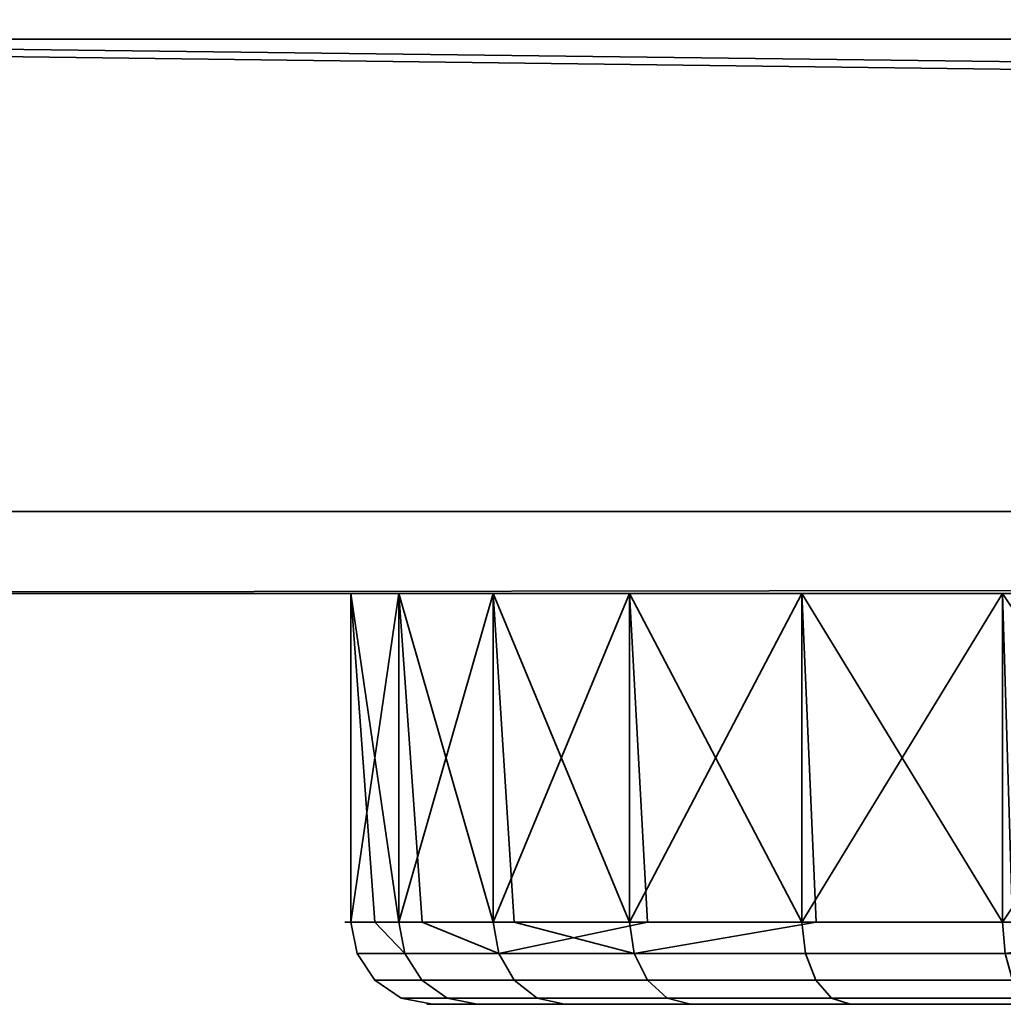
# Model space of a CAD drawing. Header units: millimetres. Extents: x -503 to 6703, y -110 to 193.
# Tile 990 of 1056: x 4057 to 4081, y -54 to -30. Entities that reach past the tile are written whole.
import ezdxf

# ---------------------------------------------------------------- set-up
doc = ezdxf.new("R2010")
doc.units = ezdxf.units.MM
doc.layers.add('152', color=7, linetype='Continuous', true_color=0xffffff)

# ---------------------------------------------------------------- blocks, each defined once
blk = doc.blocks.new('UG_SURFACE_310')
at = {"layer": '152', "color": 252, "linetype": 'Continuous', "lineweight": 35}
for points in [[(4065.148, -43.5, 1021.178), (4068.617, -43.5, 1010.5), (4066.321, -51.5, 1015.657)], [(4065.148, -43.5, 1021.178), (4065.735, -51.5, 1021.239), (4065.148, -51.5, 1026.822)], [(4065.148, -51.5, 1026.822), (4066.321, -43.5, 1032.344), (4065.148, -43.5, 1021.178)], [(4065.148, -51.5, 1026.822), (4066.883, -51.5, 1032.161), (4066.321, -43.5, 1032.344)], [(4066.321, -51.5, 1015.657), (4065.735, -51.5, 1021.239), (4065.148, -43.5, 1021.178)], [(4065.148, -43.5, 1021.178), (4084.368, -43.5, 1027.721), (4086.75, -43.5, 1025)], [(4086.75, -43.5, 1025), (4086.75, -43.5, 1012.5), (4068.617, -43.5, 1010.5), (4065.148, -43.5, 1021.178)], [(4065.148, -43.5, 1021.178), (4066.321, -43.5, 1032.344), (4083.289, -43.5, 1031.173), (4084.368, -43.5, 1027.721)], [(4068.617, -43.5, 1010.5), (4069.129, -51.5, 1010.795), (4066.321, -51.5, 1015.657)], [(4066.321, -43.5, 1032.344), (4066.883, -51.5, 1032.161), (4068.617, -51.5, 1037.5)], [(4068.617, -51.5, 1037.5), (4071.935, -43.5, 1042.067), (4066.321, -43.5, 1032.344)], [(4083.699, -43.5, 1034.767), (4083.289, -43.5, 1031.173), (4066.321, -43.5, 1032.344), (4071.935, -43.5, 1042.067)], [(4071.935, -51.5, 1005.934), (4068.617, -43.5, 1010.5), (4076.13, -43.5, 1002.156)], [(4068.617, -51.5, 1037.5), (4072.373, -51.5, 1041.672), (4071.935, -43.5, 1042.067)], [(4071.935, -51.5, 1005.934), (4069.129, -51.5, 1010.795), (4068.617, -43.5, 1010.5)], [(4086.75, -43.5, 1012.5), (4087.15, -43.5, 1010.491), (4076.13, -43.5, 1002.156), (4068.617, -43.5, 1010.5)], [(4076.13, -43.5, 1002.156), (4076.477, -51.5, 1002.634), (4071.935, -51.5, 1005.934)], [(4071.935, -43.5, 1042.067), (4072.373, -51.5, 1041.672), (4076.13, -51.5, 1045.843)], [(4076.13, -51.5, 1045.843), (4081.018, -43.5, 1048.666), (4071.935, -43.5, 1042.067)], [(4071.935, -43.5, 1042.067), (4081.018, -43.5, 1048.666), (4085.527, -43.5, 1037.888), (4083.699, -43.5, 1034.767)], [(4076.13, -43.5, 1002.156), (4086.386, -43.5, 997.59), (4081.018, -51.5, 999.334)], [(4076.13, -51.5, 1045.843), (4081.258, -51.5, 1048.127), (4081.018, -43.5, 1048.666)], [(4081.018, -51.5, 999.334), (4076.477, -51.5, 1002.634), (4076.13, -43.5, 1002.156)], [(4087.15, -43.5, 1010.491), (4088.288, -43.5, 1008.788), (4076.13, -43.5, 1002.156)], [(4088.288, -43.5, 1008.788), (4089.991, -43.5, 1007.65), (4086.386, -43.5, 997.59), (4076.13, -43.5, 1002.156)], [(4086.386, -43.5, 997.59), (4086.509, -51.5, 998.167), (4081.018, -51.5, 999.334)], [(4092, -43.5, 1051), (4081.018, -43.5, 1048.666), (4086.386, -51.5, 1050.41)], [(4081.018, -43.5, 1048.666), (4081.258, -51.5, 1048.127), (4086.386, -51.5, 1050.41)], [(4081.018, -43.5, 1048.666), (4092, -43.5, 1051), (4092, -43.5, 1040.75), (4088.461, -43.5, 1040.002)], [(4088.461, -43.5, 1040.002), (4085.527, -43.5, 1037.888), (4081.018, -43.5, 1048.666)], [(4066.466, -52.265, 1015.704), (4065.3, -52.265, 1026.806), (4065.148, -51.5, 1026.822), (4065.735, -51.5, 1021.239)], [(4066.883, -51.5, 1032.161), (4065.148, -51.5, 1026.822), (4065.3, -52.265, 1026.806), (4068.749, -52.265, 1037.424)], [(4065.735, -51.5, 1021.239), (4066.321, -51.5, 1015.657), (4066.466, -52.265, 1015.704)], [(4072.048, -52.265, 1006.035), (4066.466, -52.265, 1015.704), (4066.321, -51.5, 1015.657), (4069.129, -51.5, 1010.795)], [(4068.749, -52.265, 1037.424), (4068.617, -51.5, 1037.5), (4066.883, -51.5, 1032.161)], [(4072.373, -51.5, 1041.672), (4068.617, -51.5, 1037.5), (4068.749, -52.265, 1037.424)], [(4068.749, -52.265, 1037.424), (4076.219, -52.265, 1045.72), (4076.13, -51.5, 1045.843), (4072.373, -51.5, 1041.672)], [(4069.129, -51.5, 1010.795), (4071.935, -51.5, 1005.934), (4072.048, -52.265, 1006.035)], [(4072.048, -52.265, 1006.035), (4071.935, -51.5, 1005.934), (4076.477, -51.5, 1002.634)], [(4076.477, -51.5, 1002.634), (4081.018, -51.5, 999.334), (4081.08, -52.265, 999.473), (4072.048, -52.265, 1006.035)], [(4081.258, -51.5, 1048.127), (4076.13, -51.5, 1045.843), (4076.219, -52.265, 1045.72), (4086.418, -52.265, 1050.261)], [(4081.08, -52.265, 999.473), (4081.018, -51.5, 999.334), (4086.509, -51.5, 998.167)], [(4066.879, -52.914, 1015.838), (4065.731, -52.914, 1026.761), (4065.3, -52.265, 1026.806), (4066.466, -52.265, 1015.704)], [(4065.731, -52.914, 1026.761), (4069.125, -52.914, 1037.207), (4068.749, -52.265, 1037.424), (4065.3, -52.265, 1026.806)], [(4072.371, -52.914, 1006.325), (4066.879, -52.914, 1015.838), (4066.466, -52.265, 1015.704), (4072.048, -52.265, 1006.035)], [(4069.125, -52.914, 1037.207), (4076.474, -52.914, 1045.37), (4076.219, -52.265, 1045.72), (4068.749, -52.265, 1037.424)], [(4081.256, -52.914, 999.869), (4072.371, -52.914, 1006.325), (4072.048, -52.265, 1006.035), (4081.08, -52.265, 999.473)], [(4076.474, -52.914, 1045.37), (4086.508, -52.914, 1049.837), (4086.418, -52.265, 1050.261), (4076.219, -52.265, 1045.72)], [(4067.496, -53.348, 1016.038), (4066.376, -53.348, 1026.693), (4065.731, -52.914, 1026.761), (4066.879, -52.914, 1015.838)], [(4066.376, -53.348, 1026.693), (4069.686, -53.348, 1036.883), (4069.125, -52.914, 1037.207), (4065.731, -52.914, 1026.761)], [(4072.853, -53.348, 1006.76), (4067.496, -53.348, 1016.038), (4066.879, -52.914, 1015.838), (4072.371, -52.914, 1006.325)], [(4069.686, -53.348, 1036.883), (4076.856, -53.348, 1044.845), (4076.474, -52.914, 1045.37), (4069.125, -52.914, 1037.207)], [(4081.52, -53.348, 1000.462), (4072.853, -53.348, 1006.76), (4072.371, -52.914, 1006.325), (4081.256, -52.914, 999.869)], [(4076.856, -53.348, 1044.845), (4086.643, -53.348, 1049.202), (4086.508, -52.914, 1049.837), (4076.474, -52.914, 1045.37)], [(4068.223, -53.5, 1016.275), (4067.137, -53.5, 1026.613), (4066.376, -53.348, 1026.693), (4067.496, -53.348, 1016.038)], [(4067.137, -53.5, 1026.613), (4070.349, -53.5, 1036.5), (4069.686, -53.348, 1036.883), (4066.376, -53.348, 1026.693)], [(4073.421, -53.5, 1007.272), (4068.223, -53.5, 1016.275), (4067.496, -53.348, 1016.038), (4072.853, -53.348, 1006.76)], [(4070.349, -53.5, 1036.5), (4077.305, -53.5, 1044.225), (4076.856, -53.348, 1044.845), (4069.686, -53.348, 1036.883)], [(4081.831, -53.5, 1001.161), (4073.421, -53.5, 1007.272), (4072.853, -53.348, 1006.76), (4081.52, -53.348, 1000.462)], [(4077.305, -53.5, 1044.225), (4086.802, -53.5, 1048.454), (4086.643, -53.348, 1049.202), (4076.856, -53.348, 1044.845)], [(4070.349, -53.5, 1036.5), (4067.137, -53.5, 1026.613), (4083.289, -53.5, 1031.173), (4083.699, -53.5, 1034.767)], [(4084.368, -53.5, 1027.721), (4083.289, -53.5, 1031.173), (4067.137, -53.5, 1026.613), (4068.223, -53.5, 1016.275)], [(4068.223, -53.5, 1016.275), (4073.421, -53.5, 1007.272), (4086.75, -53.5, 1012.5), (4086.75, -53.5, 1025)], [(4086.75, -53.5, 1025), (4084.368, -53.5, 1027.721), (4068.223, -53.5, 1016.275)], [(4083.699, -53.5, 1034.767), (4085.527, -53.5, 1037.888), (4077.305, -53.5, 1044.225), (4070.349, -53.5, 1036.5)], [(4073.421, -53.5, 1007.272), (4087.15, -53.5, 1010.491), (4086.75, -53.5, 1012.5)], [(4073.421, -53.5, 1007.272), (4081.831, -53.5, 1001.161), (4088.288, -53.5, 1008.788), (4087.15, -53.5, 1010.491)], [(4086.802, -53.5, 1048.454), (4077.305, -53.5, 1044.225), (4085.527, -53.5, 1037.888), (4088.461, -53.5, 1040.002)]]:
    blk.add_3dface(points, dxfattribs=at)
blk = doc.blocks.new('UG_SURFACE_311')
at = {"layer": '152', "color": 252, "linetype": 'Continuous', "lineweight": 35}
for points in [[(4065.148, -43.5, 1101.178), (4065.148, -51.5, 1101.178), (4066.321, -51.5, 1112.343), (4066.321, -43.5, 1112.343)], [(4068.617, -43.5, 1090.5), (4068.617, -51.5, 1090.5), (4065.148, -51.5, 1101.178), (4065.148, -43.5, 1101.178)], [(4068.617, -43.5, 1090.5), (4065.148, -43.5, 1101.178), (4082.552, -43.5, 1103.007), (4083.773, -43.5, 1099.25)], [(4082.965, -43.5, 1106.936), (4082.552, -43.5, 1103.007), (4065.148, -43.5, 1101.178), (4066.321, -43.5, 1112.343)], [(4066.321, -43.5, 1112.343), (4066.321, -51.5, 1112.343), (4071.935, -51.5, 1122.066), (4071.935, -43.5, 1122.066)], [(4066.321, -43.5, 1112.343), (4071.935, -43.5, 1122.066), (4084.94, -43.5, 1110.357), (4082.965, -43.5, 1106.936)], [(4076.13, -43.5, 1082.157), (4076.13, -51.5, 1082.157), (4068.617, -51.5, 1090.5), (4068.617, -43.5, 1090.5)], [(4083.773, -43.5, 1099.25), (4086.416, -43.5, 1096.314), (4076.13, -43.5, 1082.157), (4068.617, -43.5, 1090.5)], [(4071.935, -43.5, 1122.066), (4071.935, -51.5, 1122.066), (4081.018, -51.5, 1128.666), (4081.018, -43.5, 1128.666)], [(4071.935, -43.5, 1122.066), (4081.018, -43.5, 1128.666), (4088.136, -43.5, 1112.679), (4084.94, -43.5, 1110.357)], [(4086.386, -43.5, 1077.59), (4086.386, -51.5, 1077.59), (4076.13, -51.5, 1082.157), (4076.13, -43.5, 1082.157)], [(4086.386, -43.5, 1077.59), (4076.13, -43.5, 1082.157), (4086.416, -43.5, 1096.314), (4090.025, -43.5, 1094.708)], [(4081.018, -43.5, 1128.666), (4081.018, -51.5, 1128.666), (4092, -51.5, 1131), (4092, -43.5, 1131)], [(4081.018, -43.5, 1128.666), (4092, -43.5, 1131), (4092, -43.5, 1113.5), (4088.136, -43.5, 1112.679)], [(4066.321, -51.5, 1112.343), (4065.148, -51.5, 1101.178), (4065.3, -52.265, 1101.194), (4066.466, -52.265, 1112.296)], [(4065.148, -51.5, 1101.178), (4068.617, -51.5, 1090.5), (4068.749, -52.265, 1090.576), (4065.3, -52.265, 1101.194)], [(4071.935, -51.5, 1122.066), (4066.321, -51.5, 1112.343), (4066.466, -52.265, 1112.296), (4072.048, -52.265, 1121.965)], [(4068.617, -51.5, 1090.5), (4076.13, -51.5, 1082.157), (4076.219, -52.265, 1082.28), (4068.749, -52.265, 1090.576)], [(4081.018, -51.5, 1128.666), (4071.935, -51.5, 1122.066), (4072.048, -52.265, 1121.965), (4081.08, -52.265, 1128.527)], [(4076.13, -51.5, 1082.157), (4086.386, -51.5, 1077.59), (4086.418, -52.265, 1077.739), (4076.219, -52.265, 1082.28)], [(4092, -51.5, 1131), (4081.018, -51.5, 1128.666), (4081.08, -52.265, 1128.527), (4092, -52.265, 1130.848)], [(4066.466, -52.265, 1112.296), (4065.3, -52.265, 1101.194), (4065.731, -52.914, 1101.239), (4066.879, -52.914, 1112.162)], [(4065.3, -52.265, 1101.194), (4068.749, -52.265, 1090.576), (4069.125, -52.914, 1090.793), (4065.731, -52.914, 1101.239)], [(4072.048, -52.265, 1121.965), (4066.466, -52.265, 1112.296), (4066.879, -52.914, 1112.162), (4072.371, -52.914, 1121.675)], [(4068.749, -52.265, 1090.576), (4076.219, -52.265, 1082.28), (4076.474, -52.914, 1082.63), (4069.125, -52.914, 1090.793)], [(4081.08, -52.265, 1128.527), (4072.048, -52.265, 1121.965), (4072.371, -52.914, 1121.675), (4081.256, -52.914, 1128.131)], [(4076.219, -52.265, 1082.28), (4086.418, -52.265, 1077.739), (4086.508, -52.914, 1078.163), (4076.474, -52.914, 1082.63)], [(4066.879, -52.914, 1112.162), (4065.731, -52.914, 1101.239), (4066.376, -53.348, 1101.307), (4067.496, -53.348, 1111.962)], [(4065.731, -52.914, 1101.239), (4069.125, -52.914, 1090.793), (4069.686, -53.348, 1091.117), (4066.376, -53.348, 1101.307)], [(4072.371, -52.914, 1121.675), (4066.879, -52.914, 1112.162), (4067.496, -53.348, 1111.962), (4072.853, -53.348, 1121.24)], [(4069.125, -52.914, 1090.793), (4076.474, -52.914, 1082.63), (4076.856, -53.348, 1083.155), (4069.686, -53.348, 1091.117)], [(4081.256, -52.914, 1128.131), (4072.371, -52.914, 1121.675), (4072.853, -53.348, 1121.24), (4081.52, -53.348, 1127.538)], [(4076.474, -52.914, 1082.63), (4086.508, -52.914, 1078.163), (4086.643, -53.348, 1078.798), (4076.856, -53.348, 1083.155)], [(4067.496, -53.348, 1111.962), (4066.376, -53.348, 1101.307), (4067.137, -53.5, 1101.387), (4068.223, -53.5, 1111.725)], [(4066.376, -53.348, 1101.307), (4069.686, -53.348, 1091.117), (4070.349, -53.5, 1091.5), (4067.137, -53.5, 1101.387)], [(4072.853, -53.348, 1121.24), (4067.496, -53.348, 1111.962), (4068.223, -53.5, 1111.725), (4073.421, -53.5, 1120.728)], [(4069.686, -53.348, 1091.117), (4076.856, -53.348, 1083.155), (4077.305, -53.5, 1083.775), (4070.349, -53.5, 1091.5)], [(4081.52, -53.348, 1127.538), (4072.853, -53.348, 1121.24), (4073.421, -53.5, 1120.728), (4081.831, -53.5, 1126.839)], [(4076.856, -53.348, 1083.155), (4086.643, -53.348, 1078.798), (4086.802, -53.5, 1079.546), (4077.305, -53.5, 1083.775)], [(4068.223, -53.5, 1111.725), (4067.137, -53.5, 1101.387), (4082.552, -53.5, 1103.007), (4082.965, -53.5, 1106.936)], [(4083.773, -53.5, 1099.25), (4082.552, -53.5, 1103.007), (4067.137, -53.5, 1101.387), (4070.349, -53.5, 1091.5)], [(4082.965, -53.5, 1106.936), (4084.94, -53.5, 1110.357), (4073.421, -53.5, 1120.728), (4068.223, -53.5, 1111.725)], [(4070.349, -53.5, 1091.5), (4077.305, -53.5, 1083.775), (4086.416, -53.5, 1096.314), (4083.773, -53.5, 1099.25)], [(4084.94, -53.5, 1110.357), (4088.136, -53.5, 1112.679), (4081.831, -53.5, 1126.839), (4073.421, -53.5, 1120.728)], [(4090.025, -53.5, 1094.708), (4086.416, -53.5, 1096.314), (4077.305, -53.5, 1083.775), (4086.802, -53.5, 1079.546)]]:
    blk.add_3dface(points, dxfattribs=at)
blk = doc.blocks.new('UG_SURFACE_341')
at = {"layer": '152', "color": 35, "linetype": 'Continuous', "lineweight": 35}
for points in [[(4963, -30, 2017), (4963, -19.41, 2017), (4037, -19.41, 2017), (4037, -24.75, 2017)], [(4037, -24.75, 2017), (4037, -30, 2017), (4963, -30, 2017)], [(4037, -30), (4037, -25), (4963, -25), (4963, -30)], [(4024, -30, 2030), (4024, -43.5, 2030), (4976, -43.5, 2030), (4976, -42.218, 2030)], [(4976, -42.218, 2030), (4976, -30, 2030), (4024, -30, 2030)], [(4024, -30, 2030), (4976, -30, 2030), (4963, -30, 2017), (4037, -30, 2017)], [(4976, -41.5), (4024, -41.5), (4024, -30), (4037, -30)], [(4976, -41.5), (4037, -30), (4963, -30)], [(4024, -43.5, 2), (4024, -41.5), (4976, -41.5), (4976, -42.218, 0.718)], [(4976, -42.218, 0.718), (4976, -43.5, 2), (4024, -43.5, 2)], [(4024, -43.5, 2), (4082, -43.5, 1015), (4082, -43.5, 1032)], [(4976, -43.5, 2030), (4024, -43.5, 2030), (4087.933, -43.5, 1113.135), (4092, -43.5, 1114)], [(4024, -43.5, 2), (4082.761, -43.5, 1011.173), (4082, -43.5, 1015)], [(4082, -43.5, 1032), (4083.34, -43.5, 1099), (4024, -43.5, 2)], [(4024, -43.5, 2030), (4082.489, -43.5, 1107.09), (4084.569, -43.5, 1110.691)], [(4024, -43.5, 2), (4084.929, -43.5, 1007.929), (4082.761, -43.5, 1011.173)], [(4084.569, -43.5, 1110.691), (4087.933, -43.5, 1113.135), (4024, -43.5, 2030)], [(4024, -43.5, 2), (4092, -43.5, 1005), (4088.173, -43.5, 1005.761)], [(4024, -43.5, 2030), (4024, -43.5, 2), (4082.055, -43.5, 1102.955)], [(4088.173, -43.5, 1005.761), (4084.929, -43.5, 1007.929), (4024, -43.5, 2)], [(4082.055, -43.5, 1102.955), (4082.489, -43.5, 1107.09), (4024, -43.5, 2030)], [(4083.34, -43.5, 1099), (4082.055, -43.5, 1102.955), (4024, -43.5, 2)], [(4095.827, -43.5, 1005.761), (4092, -43.5, 1005), (4024, -43.5, 2), (4976, -43.5, 2)]]:
    blk.add_3dface(points, dxfattribs=at)

msp = doc.modelspace()

# ---------------------------------------------------------------- linework, layer by layer
at = {"layer": '152', "color": 252, "linetype": 'Continuous', "lineweight": -3, "true_color": 0x939598}
for p, q in [((4024, -30, 2030), (4976, -30, 2030)), ((4037, -30, 2017), (4963, -30, 2017)), ((4024, -41.5), (4976, -41.5)), ((4976, -43.5, 2), (4024, -43.5, 2)), ((4976, -43.5, 2030), (4024, -43.5, 2030))]:
    msp.add_line(p, q, dxfattribs=at)
at = {"layer": '152', "color": 252, "linetype": 'Continuous', "lineweight": -3, "true_color": 0x939598, "extrusion": (0, 1, 0)}
msp.add_circle((-4092, 1024, -43.5), 27, dxfattribs=at)
at = {"layer": '152', "color": 252, "linetype": 'Continuous', "lineweight": -3, "true_color": 0x939598, "extrusion": (0, -1, 0)}
for centre, radius in [((4092, 1104, 43.5), 27), ((4092, 1024, 53.5), 25)]:
    msp.add_circle(centre, radius, dxfattribs=at)
at = {"layer": '152', "color": 252, "linetype": 'Continuous', "lineweight": -3, "true_color": 0x939598, "extrusion": (0, 1, -1.73472e-16)}
msp.add_circle((-4092, 1024, -51.5), 27, dxfattribs=at)
at = {"layer": '152', "color": 252, "linetype": 'Continuous', "lineweight": -3, "true_color": 0x939598, "extrusion": (0, 1, -9.91271e-16)}
msp.add_circle((-4092, 1104, -51.5), 27, dxfattribs=at)
at = {"layer": '152', "color": 252, "linetype": 'Continuous', "lineweight": -3, "true_color": 0x939598, "extrusion": (0, -1, 6.93889e-16)}
msp.add_circle((4092, 1104, 53.5), 25, dxfattribs=at)

# ---------------------------------------------------------------- block references
at = {"layer": '152', "color": 252, "linetype": 'Continuous', "lineweight": -3, "true_color": 0x939598}
for name in ['UG_SURFACE_341', 'UG_SURFACE_310', 'UG_SURFACE_311']:
    msp.add_blockref(name, (0, 0), dxfattribs=at)

doc.saveas('drawing.dxf')
